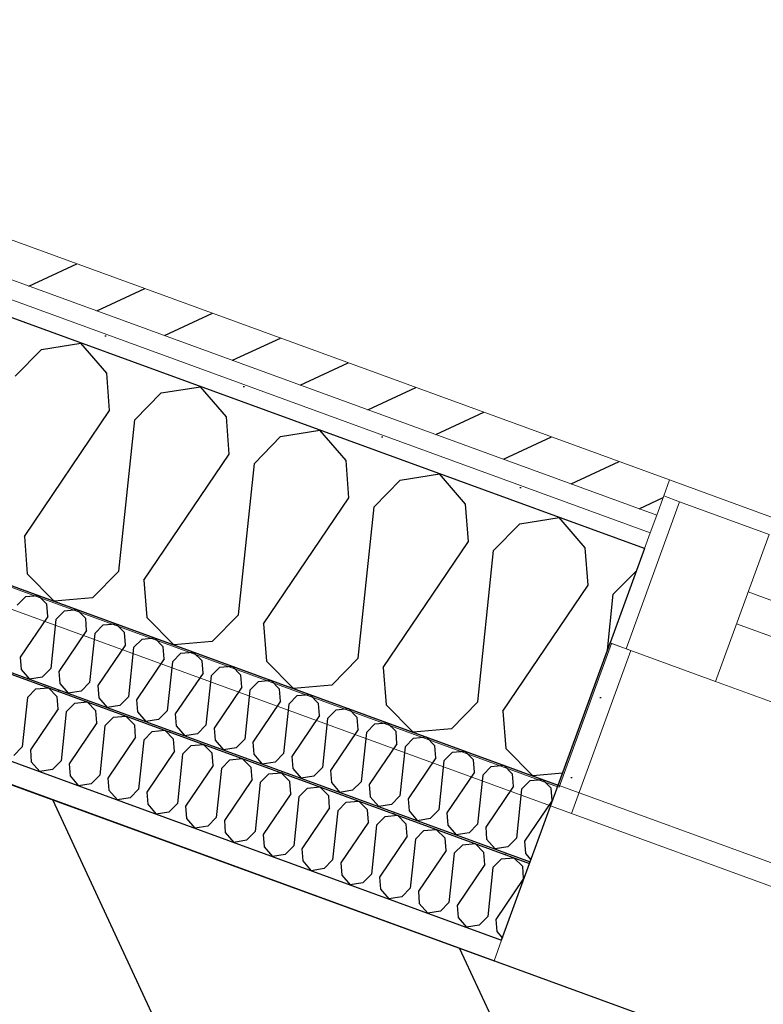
# Model space of a CAD drawing. Header units: millimetres. Extents: x 112481703 to 112588235, y 1264638581 to 1264713486.
# Tile 294 of 487: x 112570532 to 112570969, y 1264678434 to 1264679013. Entities that reach past the tile are written whole.
import ezdxf

# ---------------------------------------------------------------- set-up
doc = ezdxf.new("R2010")
doc.units = ezdxf.units.MM
doc.header["$LTSCALE"] = 0.5
doc.header["$MEASUREMENT"] = 0
doc.linetypes.add('PLINE', pattern=[0])
for name, color, linetype, lineweight in [('234- Vinduer_ dører_ porter', 7, 'Continuous', 0), ('235- Utvendig kledning og overflate', 7, 'Continuous', 0), ('236- Innvendig kledning og overflate', 7, 'Continuous', 0), ('262- Taktekking', 7, 'Continuous', 0)]:
    doc.layers.add(name, color=color, linetype=linetype, lineweight=lineweight)
for name, color, linetype in [('862- M___Nettoareal', 7, 'Continuous'), ('862- M___Nettoareal(Polylinje)', 7, 'Continuous'), ('LA_farge_dekke_asfalt2', 7, 'Continuous'), ('Yttervegger.A225', 7, 'Continuous'), ('Yttervegger.A225 (Skravur)', 7, 'Continuous')]:
    doc.layers.add(name, color=color, linetype=linetype)
pattern_1 = [(249.956, (112557650, 1264717795), (-81.357, 29.68231), [0, -50]), (249.956, (112557682.11, 1264717756.67), (-81.357, 29.68231), [0, -50])]

# ---------------------------------------------------------------- blocks, each defined once
blk = doc.blocks.new('Korridor_14_9', base_point=(112576467.69, 1264681824.89))
at = {"layer": '862- M___Nettoareal(Polylinje)', "linetype": 'PLINE', "flags": 128}
blk.add_lwpolyline([(112572601.77, 1264674908.62), (112573784.51, 1264674477.11), (112574626.15, 1264676783.97), (112575767.2, 1264676367.67), (112576177.67, 1264676217.91), (112577188.97, 1264678989.83), (112578571.29, 1264682778.66), (112579511.2, 1264685354.88), (112580089.16, 1264686939.02), (112578574.08, 1264687491.78), (112577945.57, 1264685769.06), (112576575.95, 1264686268.75), (112573384.41, 1264677520.97), (112565766.91, 1264680300.14), (112564833.5, 1264677741.73), (112566533.44, 1264677121.53), (112567763.15, 1264676672.88), (112567763.5, 1264676673.82), (112569134.12, 1264676173.76)], close=True, dxfattribs=at)
blk = doc.blocks.new('*X290', base_point=(112557650, 1264717795))
at = {"layer": 'Yttervegger.A225 (Skravur)', "linetype": 'PLINE'}
for p, q in [((112570544.38, 1264678819.61), (112570567.49, 1264678823.32)), ((112570582.79, 1264678805.6), (112570567.49, 1264678823.32)), ((112570528.93, 1264678803.9), (112570544.38, 1264678819.61)), ((112570584.49, 1264678783.64), (112570582.79, 1264678805.6)), ((112570614.71, 1264678793.95), (112570637.83, 1264678797.66)), ((112570653.12, 1264678779.94), (112570637.83, 1264678797.66)), ((112570599.27, 1264678778.24), (112570614.71, 1264678793.95)), ((112570534.35, 1264678709.52), (112570584.49, 1264678783.64)), ((112570654.82, 1264678757.98), (112570653.12, 1264678779.94)), ((112570589.9, 1264678689.25), (112570599.27, 1264678778.24)), ((112570669.6, 1264678752.58), (112570685.04, 1264678768.29)), ((112570685.04, 1264678768.29), (112570708.16, 1264678772)), ((112570723.46, 1264678754.28), (112570708.16, 1264678772)), ((112570604.68, 1264678683.86), (112570654.82, 1264678757.98)), ((112570660.23, 1264678663.59), (112570669.6, 1264678752.58)), ((112570725.16, 1264678732.32), (112570723.46, 1264678754.28)), ((112570755.37, 1264678742.63), (112570778.49, 1264678746.34)), ((112570793.79, 1264678728.62), (112570778.49, 1264678746.34)), ((112570739.93, 1264678726.92), (112570755.37, 1264678742.63)), ((112570675.01, 1264678658.2), (112570725.16, 1264678732.32)), ((112570795.49, 1264678706.66), (112570793.79, 1264678728.62)), ((112570730.57, 1264678637.93), (112570739.93, 1264678726.92)), ((112570810.26, 1264678701.26), (112570825.71, 1264678716.97)), ((112570825.71, 1264678716.97), (112570848.83, 1264678720.68)), ((112570864.12, 1264678702.96), (112570848.83, 1264678720.68)), ((112570534.35, 1264678709.52), (112570536.04, 1264678687.56)), ((112570745.34, 1264678632.54), (112570795.49, 1264678706.66)), ((112570800.9, 1264678612.27), (112570810.26, 1264678701.26)), ((112570865.82, 1264678681), (112570864.12, 1264678702.96)), ((112570536.04, 1264678687.56), (112570551.94, 1264678671.46)), ((112570589.9, 1264678689.25), (112570574.46, 1264678673.54)), ((112570880.6, 1264678675.6), (112570894.18, 1264678689.42)), ((112570604.68, 1264678683.86), (112570606.38, 1264678661.9)), ((112570815.68, 1264678606.88), (112570865.82, 1264678681)), ((112570877.13, 1264678642.69), (112570880.6, 1264678675.6)), ((112570574.46, 1264678673.54), (112570551.94, 1264678671.46)), ((112570606.38, 1264678661.9), (112570622.27, 1264678645.8)), ((112570660.23, 1264678663.59), (112570644.79, 1264678647.88)), ((112570675.01, 1264678658.2), (112570676.71, 1264678636.23)), ((112570644.79, 1264678647.88), (112570622.27, 1264678645.8)), ((112570676.71, 1264678636.23), (112570692.6, 1264678620.14)), ((112570730.57, 1264678637.93), (112570715.12, 1264678622.22)), ((112570745.34, 1264678632.54), (112570747.04, 1264678610.57)), ((112570715.12, 1264678622.22), (112570692.6, 1264678620.14)), ((112570800.9, 1264678612.27), (112570785.46, 1264678596.56)), ((112570747.04, 1264678610.57), (112570762.93, 1264678594.48)), ((112570815.68, 1264678606.88), (112570817.37, 1264678584.91)), ((112570785.46, 1264678596.56), (112570762.93, 1264678594.48)), ((112570817.37, 1264678584.91), (112570833.27, 1264678568.82)), ((112570850.77, 1264678570.44), (112570833.27, 1264678568.82))]:
    blk.add_line(p, q, dxfattribs=at)
blk = doc.blocks.new('Vindu[13]', base_point=(112557650, 1264717795))
at = {"layer": '234- Vinduer_ dører_ porter', "linetype": 'PLINE'}
for p, q in [((112570913.66, 1264678742.8), (112570910.23, 1264678733.41)), ((112570913.66, 1264678742.8), (112572219.47, 1264678266.39)), ((112570910.23, 1264678733.41), (112570906.12, 1264678722.13)), ((112570910.23, 1264678733.41), (112570906.12, 1264678722.13)), ((112570910.23, 1264678733.41), (112570919.62, 1264678729.98)), ((112570888.09, 1264678643.55), (112570919.62, 1264678729.98)), ((112570919.62, 1264678729.98), (112570972.23, 1264678710.79)), ((112570906.12, 1264678722.13), (112570902.35, 1264678711.8)), ((112570906.12, 1264678722.13), (112570902.35, 1264678711.8)), ((112570902.35, 1264678711.8), (112570898.92, 1264678702.41)), ((112570902.35, 1264678711.8), (112570898.92, 1264678702.41)), ((112570972.23, 1264678710.79), (112570940.7, 1264678624.36)), ((112570898.92, 1264678702.41), (112570878.7, 1264678646.98)), ((112570898.92, 1264678702.41), (112570878.7, 1264678646.98)), ((112570959.89, 1264678676.97), (112572141.7, 1264678245.8)), ((112572134.84, 1264678227.01), (112570953.04, 1264678658.18)), ((112570888.09, 1264678643.55), (112570878.7, 1264678646.98)), ((112570890.91, 1264678642.52), (112570855.95, 1264678546.7)), ((112570940.7, 1264678624.36), (112570888.09, 1264678643.55)), ((112572122.5, 1264678193.19), (112570940.7, 1264678624.36)), ((112570843.74, 1264678551.16), (112570855.95, 1264678546.7)), ((112570855.95, 1264678546.7), (112572137.33, 1264678079.2))]:
    blk.add_line(p, q, dxfattribs=at)
blk = doc.blocks.new('*X528', base_point=(112557650, 1264717795))
at = {"layer": 'Yttervegger.A225 (Skravur)', "linetype": 'PLINE'}
for p, q in [((112570536.13, 1264678614.8), (112570541.14, 1264678619.9)), ((112570541.14, 1264678619.9), (112570548.45, 1264678620.57)), ((112570553.6, 1264678615.35), (112570548.45, 1264678620.57)), ((112570536.13, 1264678614.8), (112570533.1, 1264678585.94)), ((112570554.15, 1264678608.23), (112570553.6, 1264678615.35)), ((112570558.94, 1264678606.48), (112570563.95, 1264678611.57)), ((112570563.95, 1264678611.57), (112570571.26, 1264678612.25)), ((112570576.41, 1264678607.03), (112570571.26, 1264678612.25)), ((112570554.15, 1264678608.23), (112570537.89, 1264678584.19)), ((112570558.94, 1264678606.48), (112570555.91, 1264678577.62)), ((112570576.96, 1264678599.91), (112570576.41, 1264678607.03)), ((112570581.76, 1264678598.16), (112570586.76, 1264678603.25)), ((112570586.76, 1264678603.25), (112570594.07, 1264678603.93)), ((112570599.22, 1264678598.71), (112570594.07, 1264678603.93)), ((112570576.96, 1264678599.91), (112570560.7, 1264678575.87)), ((112570581.76, 1264678598.16), (112570578.72, 1264678569.29)), ((112570599.77, 1264678591.58), (112570599.22, 1264678598.71)), ((112570604.57, 1264678589.84), (112570609.57, 1264678594.93)), ((112570609.57, 1264678594.93), (112570616.88, 1264678595.6)), ((112570622.03, 1264678590.38), (112570616.88, 1264678595.6)), ((112570599.77, 1264678591.58), (112570583.51, 1264678567.55)), ((112570604.57, 1264678589.84), (112570601.53, 1264678560.97)), ((112570622.58, 1264678583.26), (112570622.03, 1264678590.38)), ((112570533.1, 1264678585.94), (112570528.09, 1264678580.84)), ((112570537.89, 1264678584.19), (112570538.44, 1264678577.07)), ((112570622.58, 1264678583.26), (112570606.32, 1264678559.22)), ((112570627.38, 1264678581.51), (112570632.38, 1264678586.61)), ((112570632.38, 1264678586.61), (112570639.69, 1264678587.28)), ((112570644.84, 1264678582.06), (112570639.69, 1264678587.28)), ((112570538.44, 1264678577.07), (112570543.4, 1264678571.32)), ((112570555.91, 1264678577.62), (112570550.9, 1264678572.52)), ((112570627.38, 1264678581.51), (112570624.34, 1264678552.65)), ((112570645.39, 1264678574.94), (112570644.84, 1264678582.06)), ((112570650.19, 1264678573.19), (112570655.2, 1264678578.29)), ((112570655.2, 1264678578.29), (112570662.5, 1264678578.96)), ((112570667.65, 1264678573.74), (112570662.5, 1264678578.96)), ((112570550.9, 1264678572.52), (112570543.4, 1264678571.32)), ((112570560.7, 1264678575.87), (112570561.25, 1264678568.74)), ((112570645.39, 1264678574.94), (112570629.13, 1264678550.9)), ((112570650.19, 1264678573.19), (112570647.15, 1264678544.33)), ((112570668.2, 1264678566.62), (112570667.65, 1264678573.74)), ((112570561.25, 1264678568.74), (112570566.21, 1264678563)), ((112570578.72, 1264678569.29), (112570573.71, 1264678564.2)), ((112570583.51, 1264678567.55), (112570584.06, 1264678560.42)), ((112570668.2, 1264678566.62), (112570651.94, 1264678542.58)), ((112570673, 1264678564.87), (112570678.01, 1264678569.96)), ((112570678.01, 1264678569.96), (112570685.31, 1264678570.64)), ((112570690.46, 1264678565.42), (112570685.31, 1264678570.64)), ((112570691.02, 1264678558.29), (112570690.46, 1264678565.42)), ((112570573.71, 1264678564.2), (112570566.21, 1264678563)), ((112570584.06, 1264678560.42), (112570589.02, 1264678554.67)), ((112570601.53, 1264678560.97), (112570596.52, 1264678555.88)), ((112570673, 1264678564.87), (112570669.96, 1264678536)), ((112570695.81, 1264678556.55), (112570700.82, 1264678561.64)), ((112570700.82, 1264678561.64), (112570708.12, 1264678562.32)), ((112570713.27, 1264678557.1), (112570708.12, 1264678562.32)), ((112570596.52, 1264678555.88), (112570589.02, 1264678554.67)), ((112570606.32, 1264678559.22), (112570606.87, 1264678552.1)), ((112570691.02, 1264678558.29), (112570674.75, 1264678534.26)), ((112570695.81, 1264678556.55), (112570692.77, 1264678527.68)), ((112570713.83, 1264678549.97), (112570713.27, 1264678557.1)), ((112570723.63, 1264678553.32), (112570730.93, 1264678553.99)), ((112570736.09, 1264678548.77), (112570730.93, 1264678553.99)), ((112570606.87, 1264678552.1), (112570611.83, 1264678546.35)), ((112570624.34, 1264678552.65), (112570619.33, 1264678547.55)), ((112570629.13, 1264678550.9), (112570629.68, 1264678543.78)), ((112570713.83, 1264678549.97), (112570697.56, 1264678525.93)), ((112570718.62, 1264678548.22), (112570715.58, 1264678519.36)), ((112570718.62, 1264678548.22), (112570723.63, 1264678553.32)), ((112570736.64, 1264678541.65), (112570736.09, 1264678548.77)), ((112570619.33, 1264678547.55), (112570611.83, 1264678546.35)), ((112570629.68, 1264678543.78), (112570634.64, 1264678538.03)), ((112570647.15, 1264678544.33), (112570642.14, 1264678539.23)), ((112570651.94, 1264678542.58), (112570652.49, 1264678535.46)), ((112570741.43, 1264678539.9), (112570746.44, 1264678545)), ((112570746.44, 1264678545), (112570753.74, 1264678545.67)), ((112570758.9, 1264678540.45), (112570753.74, 1264678545.67)), ((112570642.14, 1264678539.23), (112570634.64, 1264678538.03)), ((112570736.64, 1264678541.65), (112570720.37, 1264678517.61)), ((112570741.43, 1264678539.9), (112570738.39, 1264678511.04)), ((112570759.45, 1264678533.33), (112570758.9, 1264678540.45)), ((112570764.24, 1264678531.58), (112570769.25, 1264678536.67)), ((112570769.25, 1264678536.67), (112570776.55, 1264678537.35)), ((112570781.71, 1264678532.13), (112570776.55, 1264678537.35)), ((112570652.49, 1264678535.46), (112570657.45, 1264678529.71)), ((112570664.95, 1264678530.91), (112570657.45, 1264678529.71)), ((112570669.96, 1264678536), (112570664.95, 1264678530.91)), ((112570674.75, 1264678534.26), (112570675.3, 1264678527.13)), ((112570759.45, 1264678533.33), (112570743.18, 1264678509.29)), ((112570764.24, 1264678531.58), (112570761.2, 1264678502.72)), ((112570782.26, 1264678525.01), (112570781.71, 1264678532.13)), ((112570675.3, 1264678527.13), (112570680.26, 1264678521.38)), ((112570692.77, 1264678527.68), (112570687.76, 1264678522.59)), ((112570697.56, 1264678525.93), (112570698.11, 1264678518.81)), ((112570782.26, 1264678525.01), (112570765.99, 1264678500.97)), ((112570787.05, 1264678523.26), (112570792.06, 1264678528.35)), ((112570792.06, 1264678528.35), (112570799.36, 1264678529.03)), ((112570804.52, 1264678523.81), (112570799.36, 1264678529.03)), ((112570687.76, 1264678522.59), (112570680.26, 1264678521.38)), ((112570715.58, 1264678519.36), (112570710.57, 1264678514.27)), ((112570787.05, 1264678523.26), (112570784.01, 1264678494.39)), ((112570805.07, 1264678516.68), (112570804.52, 1264678523.81)), ((112570809.86, 1264678514.94), (112570814.87, 1264678520.03)), ((112570814.87, 1264678520.03), (112570822.17, 1264678520.7)), ((112570827.33, 1264678515.48), (112570822.17, 1264678520.7)), ((112570698.11, 1264678518.81), (112570703.07, 1264678513.06)), ((112570710.57, 1264678514.27), (112570703.07, 1264678513.06)), ((112570720.37, 1264678517.61), (112570720.92, 1264678510.49)), ((112570805.07, 1264678516.68), (112570788.8, 1264678492.65)), ((112570809.86, 1264678514.94), (112570806.82, 1264678486.07)), ((112570827.88, 1264678508.36), (112570827.33, 1264678515.48)), ((112570720.92, 1264678510.49), (112570725.89, 1264678504.74)), ((112570738.39, 1264678511.04), (112570733.38, 1264678505.94)), ((112570743.18, 1264678509.29), (112570743.73, 1264678502.17)), ((112570827.88, 1264678508.36), (112570811.62, 1264678484.32)), ((112570733.38, 1264678505.94), (112570725.89, 1264678504.74)), ((112570743.73, 1264678502.17), (112570748.7, 1264678496.42)), ((112570761.2, 1264678502.72), (112570756.19, 1264678497.62)), ((112570756.19, 1264678497.62), (112570748.7, 1264678496.42)), ((112570765.99, 1264678500.97), (112570766.55, 1264678493.84)), ((112570766.55, 1264678493.84), (112570771.51, 1264678488.1)), ((112570784.01, 1264678494.39), (112570779, 1264678489.3)), ((112570788.8, 1264678492.65), (112570789.36, 1264678485.52)), ((112570779, 1264678489.3), (112570771.51, 1264678488.1)), ((112570789.36, 1264678485.52), (112570794.32, 1264678479.77)), ((112570806.82, 1264678486.07), (112570801.81, 1264678480.98)), ((112570811.62, 1264678484.32), (112570812.17, 1264678477.2)), ((112570801.81, 1264678480.98), (112570794.32, 1264678479.77)), ((112570812.17, 1264678477.2), (112570815.39, 1264678473.46))]:
    blk.add_line(p, q, dxfattribs=at)
blk = doc.blocks.new('*X532', base_point=(112557650, 1264717795))
at = {"layer": 'Yttervegger.A225 (Skravur)', "linetype": 'PLINE'}
for p, q in [((112570530.12, 1264678669.16), (112570535.13, 1264678674.25)), ((112570535.13, 1264678674.25), (112570542.43, 1264678674.93)), ((112570547.58, 1264678669.71), (112570542.43, 1264678674.93)), ((112570548.14, 1264678662.58), (112570547.58, 1264678669.71)), ((112570552.93, 1264678660.83), (112570557.94, 1264678665.93)), ((112570557.94, 1264678665.93), (112570565.24, 1264678666.6)), ((112570570.4, 1264678661.38), (112570565.24, 1264678666.6)), ((112570548.14, 1264678662.58), (112570531.87, 1264678638.54)), ((112570552.93, 1264678660.83), (112570549.89, 1264678631.97)), ((112570570.95, 1264678654.26), (112570570.4, 1264678661.38)), ((112570580.75, 1264678657.61), (112570588.05, 1264678658.28)), ((112570593.21, 1264678653.06), (112570588.05, 1264678658.28)), ((112570570.95, 1264678654.26), (112570554.68, 1264678630.22)), ((112570575.74, 1264678652.51), (112570572.7, 1264678623.65)), ((112570575.74, 1264678652.51), (112570580.75, 1264678657.61)), ((112570593.76, 1264678645.94), (112570593.21, 1264678653.06)), ((112570598.55, 1264678644.19), (112570603.56, 1264678649.28)), ((112570603.56, 1264678649.28), (112570610.86, 1264678649.96)), ((112570616.02, 1264678644.74), (112570610.86, 1264678649.96)), ((112570593.76, 1264678645.94), (112570577.49, 1264678621.9)), ((112570598.55, 1264678644.19), (112570595.51, 1264678615.33)), ((112570616.57, 1264678637.62), (112570616.02, 1264678644.74)), ((112570621.36, 1264678635.87), (112570626.37, 1264678640.96)), ((112570626.37, 1264678640.96), (112570633.67, 1264678641.64)), ((112570638.83, 1264678636.42), (112570633.67, 1264678641.64)), ((112570531.87, 1264678638.54), (112570532.42, 1264678631.42)), ((112570616.57, 1264678637.62), (112570600.3, 1264678613.58)), ((112570621.36, 1264678635.87), (112570618.32, 1264678607)), ((112570639.38, 1264678629.29), (112570638.83, 1264678636.42)), ((112570532.42, 1264678631.42), (112570537.38, 1264678625.67)), ((112570549.89, 1264678631.97), (112570544.88, 1264678626.88)), ((112570554.68, 1264678630.22), (112570555.23, 1264678623.1)), ((112570639.38, 1264678629.29), (112570623.11, 1264678605.25)), ((112570644.17, 1264678627.55), (112570649.18, 1264678632.64)), ((112570649.18, 1264678632.64), (112570656.48, 1264678633.31)), ((112570661.64, 1264678628.09), (112570656.48, 1264678633.31)), ((112570544.88, 1264678626.88), (112570537.38, 1264678625.67)), ((112570555.23, 1264678623.1), (112570560.2, 1264678617.35)), ((112570572.7, 1264678623.65), (112570567.69, 1264678618.55)), ((112570644.17, 1264678627.55), (112570641.13, 1264678598.68)), ((112570662.19, 1264678620.97), (112570661.64, 1264678628.09)), ((112570666.98, 1264678619.22), (112570671.99, 1264678624.32)), ((112570671.99, 1264678624.32), (112570679.29, 1264678624.99)), ((112570684.45, 1264678619.77), (112570679.29, 1264678624.99)), ((112570567.69, 1264678618.55), (112570560.2, 1264678617.35)), ((112570577.49, 1264678621.9), (112570578.04, 1264678614.78)), ((112570662.19, 1264678620.97), (112570645.93, 1264678596.93)), ((112570666.98, 1264678619.22), (112570663.94, 1264678590.36)), ((112570685, 1264678612.65), (112570684.45, 1264678619.77)), ((112570578.04, 1264678614.78), (112570583.01, 1264678609.03)), ((112570595.51, 1264678615.33), (112570590.5, 1264678610.23)), ((112570600.3, 1264678613.58), (112570600.86, 1264678606.45)), ((112570685, 1264678612.65), (112570668.74, 1264678588.61)), ((112570689.79, 1264678610.9), (112570694.8, 1264678615.99)), ((112570694.8, 1264678615.99), (112570702.1, 1264678616.67)), ((112570707.26, 1264678611.45), (112570702.1, 1264678616.67)), ((112570590.5, 1264678610.23), (112570583.01, 1264678609.03)), ((112570600.86, 1264678606.45), (112570605.82, 1264678600.71)), ((112570618.32, 1264678607), (112570613.31, 1264678601.91)), ((112570689.79, 1264678610.9), (112570686.75, 1264678582.04)), ((112570707.81, 1264678604.33), (112570707.26, 1264678611.45)), ((112570712.6, 1264678602.58), (112570717.61, 1264678607.67)), ((112570717.61, 1264678607.67), (112570724.92, 1264678608.35)), ((112570730.07, 1264678603.13), (112570724.92, 1264678608.35)), ((112570613.31, 1264678601.91), (112570605.82, 1264678600.71)), ((112570623.11, 1264678605.25), (112570623.67, 1264678598.13)), ((112570707.81, 1264678604.33), (112570691.55, 1264678580.29)), ((112570712.6, 1264678602.58), (112570709.56, 1264678573.71)), ((112570730.62, 1264678596), (112570730.07, 1264678603.13)), ((112570740.42, 1264678599.35), (112570747.73, 1264678600.03)), ((112570752.88, 1264678594.81), (112570747.73, 1264678600.03)), ((112570623.67, 1264678598.13), (112570628.63, 1264678592.38)), ((112570641.13, 1264678598.68), (112570636.12, 1264678593.59)), ((112570645.93, 1264678596.93), (112570646.48, 1264678589.81)), ((112570730.62, 1264678596), (112570714.36, 1264678571.97)), ((112570735.41, 1264678594.26), (112570732.38, 1264678565.39)), ((112570735.41, 1264678594.26), (112570740.42, 1264678599.35)), ((112570753.43, 1264678587.68), (112570752.88, 1264678594.81)), ((112570636.12, 1264678593.59), (112570628.63, 1264678592.38)), ((112570646.48, 1264678589.81), (112570651.44, 1264678584.06)), ((112570663.94, 1264678590.36), (112570658.94, 1264678585.26)), ((112570668.74, 1264678588.61), (112570669.29, 1264678581.49)), ((112570758.22, 1264678585.93), (112570763.23, 1264678591.03)), ((112570763.23, 1264678591.03), (112570770.54, 1264678591.7)), ((112570775.69, 1264678586.48), (112570770.54, 1264678591.7)), ((112570658.94, 1264678585.26), (112570651.44, 1264678584.06)), ((112570753.43, 1264678587.68), (112570737.17, 1264678563.64)), ((112570758.22, 1264678585.93), (112570755.19, 1264678557.07)), ((112570776.24, 1264678579.36), (112570775.69, 1264678586.48)), ((112570781.03, 1264678577.61), (112570786.04, 1264678582.71)), ((112570786.04, 1264678582.71), (112570793.35, 1264678583.38)), ((112570798.5, 1264678578.16), (112570793.35, 1264678583.38)), ((112570669.29, 1264678581.49), (112570674.25, 1264678575.74)), ((112570681.75, 1264678576.94), (112570674.25, 1264678575.74)), ((112570686.75, 1264678582.04), (112570681.75, 1264678576.94)), ((112570691.55, 1264678580.29), (112570692.1, 1264678573.17)), ((112570776.24, 1264678579.36), (112570759.98, 1264678555.32)), ((112570781.03, 1264678577.61), (112570778, 1264678548.75)), ((112570799.05, 1264678571.04), (112570798.5, 1264678578.16)), ((112570692.1, 1264678573.17), (112570697.06, 1264678567.42)), ((112570709.56, 1264678573.71), (112570704.56, 1264678568.62)), ((112570714.36, 1264678571.97), (112570714.91, 1264678564.84)), ((112570799.05, 1264678571.04), (112570782.79, 1264678547)), ((112570803.84, 1264678569.29), (112570808.85, 1264678574.38)), ((112570808.85, 1264678574.38), (112570816.16, 1264678575.06)), ((112570821.31, 1264678569.84), (112570816.16, 1264678575.06)), ((112570704.56, 1264678568.62), (112570697.06, 1264678567.42)), ((112570732.38, 1264678565.39), (112570727.37, 1264678560.3)), ((112570803.84, 1264678569.29), (112570800.81, 1264678540.43)), ((112570821.86, 1264678562.72), (112570821.31, 1264678569.84)), ((112570826.65, 1264678560.97), (112570831.66, 1264678566.06)), ((112570831.66, 1264678566.06), (112570838.97, 1264678566.74)), ((112570844.12, 1264678561.52), (112570838.97, 1264678566.74)), ((112570714.91, 1264678564.84), (112570719.87, 1264678559.09)), ((112570727.37, 1264678560.3), (112570719.87, 1264678559.09)), ((112570737.17, 1264678563.64), (112570737.72, 1264678556.52)), ((112570821.86, 1264678562.72), (112570805.6, 1264678538.68)), ((112570826.65, 1264678560.97), (112570823.62, 1264678532.1)), ((112570844.67, 1264678554.39), (112570844.12, 1264678561.52)), ((112570737.72, 1264678556.52), (112570742.68, 1264678550.77)), ((112570755.19, 1264678557.07), (112570750.18, 1264678551.98)), ((112570759.98, 1264678555.32), (112570760.53, 1264678548.2)), ((112570844.67, 1264678554.39), (112570828.41, 1264678530.36)), ((112570750.18, 1264678551.98), (112570742.68, 1264678550.77)), ((112570760.53, 1264678548.2), (112570765.49, 1264678542.45)), ((112570778, 1264678548.75), (112570772.99, 1264678543.65)), ((112570772.99, 1264678543.65), (112570765.49, 1264678542.45)), ((112570782.79, 1264678547), (112570783.34, 1264678539.88)), ((112570783.34, 1264678539.88), (112570788.3, 1264678534.13)), ((112570800.81, 1264678540.43), (112570795.8, 1264678535.33)), ((112570805.6, 1264678538.68), (112570806.15, 1264678531.55)), ((112570795.8, 1264678535.33), (112570788.3, 1264678534.13)), ((112570806.15, 1264678531.55), (112570811.11, 1264678525.81)), ((112570823.62, 1264678532.1), (112570818.61, 1264678527.01)), ((112570818.61, 1264678527.01), (112570811.11, 1264678525.81)), ((112570828.41, 1264678530.36), (112570828.96, 1264678523.23)), ((112570828.96, 1264678523.23), (112570832.19, 1264678519.49))]:
    blk.add_line(p, q, dxfattribs=at)
blk = doc.blocks.new('Simple Window Opening[44]', base_point=(112557650, 1264717795))
at = {"layer": '234- Vinduer_ dører_ porter', "linetype": 'PLINE'}
for p, q in [((112570831.74, 1264678518.28), (112570848.19, 1264678563.37)), ((112570848.19, 1264678563.37), (112572154, 1264678086.96)), ((112570814.95, 1264678472.25), (112570831.4, 1264678517.34)), ((112570831.4, 1264678517.34), (112570831.74, 1264678518.28)), ((112570810.49, 1264678460.03), (112570814.95, 1264678472.25)), ((112570810.49, 1264678460.03), (112572116.3, 1264677983.62))]:
    blk.add_line(p, q, dxfattribs=at)

msp = doc.modelspace()

# ---------------------------------------------------------------- hatches: boundary and pattern name
at = {"layer": '262- Taktekking', "linetype": 'Continuous'}
h = msp.add_hatch(dxfattribs=at)
h.set_pattern_fill('Membran', color=256, style=0, pattern_type=2)
h.set_pattern_definition([(249.956, (112557650, 1264717795), (-65.76007, 23.99193), [])])
h.paths.add_polyline_path([(112570831.4, 1264678517.34), (112570831.74, 1264678518.28), (112568755.6, 1264679275.74), (112568755.26, 1264679274.8)])
at = {"layer": 'LA_farge_dekke_asfalt2', "linetype": 'Continuous'}
h = msp.add_hatch(dxfattribs=at)
h.set_pattern_fill('Murverk', color=256, style=0, pattern_type=2)
h.set_pattern_definition([(294.956, (112557650, 1264717795), (163.1938, 75.94596), [])])
h.paths.add_polyline_path([(112562670.28, 1264672618.44), (112565507.41, 1264680394.81), (112573384.41, 1264677520.97), (112579262.36, 1264693631.99), (112587341.37, 1264690684.44), (112579714.93, 1264669780.94), (112576475.27, 1264670962.9), (112575386.63, 1264667979.01)])
at = {"layer": 'Yttervegger.A225 (Skravur)', "linetype": 'Continuous'}
h = msp.add_hatch(dxfattribs=at)
h.set_pattern_fill('Skrålinjer_1', color=256, style=0, pattern_type=2)
h.set_pattern_definition([(204.95599, (112557650, 1264717795), (-12.65766, 27.198964), [])])
h.paths.add_polyline_path([(112568837.52, 1264679500.26), (112568834.09, 1264679490.87), (112568829.98, 1264679479.59), (112570906.12, 1264678722.13), (112570910.23, 1264678733.41), (112570913.66, 1264678742.8)])
h = msp.add_hatch(dxfattribs=at)
h.set_pattern_fill('Prikker_tett', color=256, style=0, pattern_type=2)
h.set_pattern_definition(pattern_1)
h.paths.add_polyline_path([(112568826.21, 1264679469.26), (112568822.78, 1264679459.87), (112570898.92, 1264678702.41), (112570902.35, 1264678711.8)])
h = msp.add_hatch(dxfattribs=at)
h.set_pattern_fill('Prikker_tett', color=256, style=0, pattern_type=2)
h.set_pattern_definition(pattern_1)
h.paths.add_polyline_path([(112570847.85, 1264678562.43), (112568771.71, 1264679319.89), (112568767.6, 1264679308.62), (112570843.74, 1264678551.16)])
for points in [[(112570847.85, 1264678562.43), (112570848.19, 1264678563.37), (112568772.05, 1264679320.83), (112568771.71, 1264679319.89)], [(112570848.79, 1264678562.09), (112570879.64, 1264678646.64), (112570878.7, 1264678646.98), (112570848.19, 1264678563.37), (112570847.85, 1264678562.43)]]:
    msp.add_hatch(color=256, dxfattribs=at).paths.add_polyline_path(points)
h = msp.add_hatch(dxfattribs=at)
h.set_pattern_fill('Prikker_tett', color=256, style=0, pattern_type=2)
h.set_pattern_definition(pattern_1)
h.paths.add_polyline_path([(112568738.81, 1264679229.71), (112568734.35, 1264679217.49), (112570810.49, 1264678460.03), (112570814.95, 1264678472.25)])
h = msp.add_hatch(dxfattribs=at)
h.set_pattern_fill('Prikker_tett', color=256, style=0, pattern_type=2)
h.set_pattern_definition(pattern_1)
h.paths.add_polyline_path([(112570855.95, 1264678546.7), (112570890.91, 1264678642.52), (112570879.64, 1264678646.64), (112570848.79, 1264678562.09), (112570847.85, 1264678562.43), (112570843.74, 1264678551.16)])

# ---------------------------------------------------------------- linework, layer by layer
at = {"layer": '235- Utvendig kledning og overflate', "linetype": 'PLINE'}
for p, q in [((112570906.12, 1264678722.13), (112568829.98, 1264679479.59)), ((112570902.35, 1264678711.8), (112568826.21, 1264679469.26)), ((112570913.66, 1264678742.8), (112570910.23, 1264678733.41)), ((112570910.23, 1264678733.41), (112570906.12, 1264678722.13)), ((112570906.12, 1264678722.13), (112570902.35, 1264678711.8)), ((112570902.35, 1264678711.8), (112570898.92, 1264678702.41))]:
    msp.add_line(p, q, dxfattribs=at)
at = {"layer": '235- Utvendig kledning og overflate', "linetype": 'PLINE', "flags": 128}
msp.add_lwpolyline([(112570913.66, 1264678742.8), (112568837.52, 1264679500.26)], dxfattribs=at)
at = {"layer": '236- Innvendig kledning og overflate', "linetype": 'PLINE'}
for p, q in [((112568771.71, 1264679319.89), (112570847.85, 1264678562.43)), ((112570848.79, 1264678562.09), (112570879.64, 1264678646.64)), ((112570878.7, 1264678646.98), (112570879.64, 1264678646.64)), ((112570879.64, 1264678646.64), (112570890.91, 1264678642.52)), ((112570890.91, 1264678642.52), (112570855.95, 1264678546.7)), ((112570847.85, 1264678562.43), (112570848.79, 1264678562.09)), ((112570843.74, 1264678551.16), (112570855.95, 1264678546.7)), ((112570810.49, 1264678460.03), (112570814.95, 1264678472.25))]:
    msp.add_line(p, q, dxfattribs=at)
at = {"layer": '236- Innvendig kledning og overflate', "linetype": 'PLINE', "flags": 128}
for points in [[(112570848.19, 1264678563.37), (112568772.05, 1264679320.83)], [(112568767.6, 1264679308.62), (112570843.74, 1264678551.16)]]:
    msp.add_lwpolyline(points, dxfattribs=at)
at = {"layer": 'Yttervegger.A225', "linetype": 'PLINE'}
for p, q in [((112570898.92, 1264678702.41), (112568822.78, 1264679459.87)), ((112568772.05, 1264679320.83), (112570848.19, 1264678563.37)), ((112568755.26, 1264679274.8), (112570831.4, 1264678517.34)), ((112568755.6, 1264679275.74), (112570831.74, 1264678518.28)), ((112568738.81, 1264679229.71), (112570814.95, 1264678472.25)), ((112570898.92, 1264678702.41), (112570878.7, 1264678646.98)), ((112570848.19, 1264678563.37), (112570878.7, 1264678646.98)), ((112570831.74, 1264678518.28), (112570848.19, 1264678563.37)), ((112570814.95, 1264678472.25), (112570831.4, 1264678517.34)), ((112570831.4, 1264678517.34), (112570831.74, 1264678518.28))]:
    msp.add_line(p, q, dxfattribs=at)
at = {"layer": 'Yttervegger.A225', "linetype": 'PLINE', "flags": 128}
msp.add_lwpolyline([(112568734.35, 1264679217.49), (112570810.49, 1264678460.03)], dxfattribs=at)

# ---------------------------------------------------------------- block references
at = {"layer": '234- Vinduer_ dører_ porter', "linetype": 'PLINE'}
for name in ['Vindu[13]', 'Simple Window Opening[44]']:
    msp.add_blockref(name, (112557650, 1264717795), dxfattribs=at)
at = {"layer": '862- M___Nettoareal', "linetype": 'Continuous'}
msp.add_blockref('Korridor_14_9', (112576467.69, 1264681824.89), dxfattribs=at)
at = {"layer": 'Yttervegger.A225'}
for name in ['*X290', '*X532', '*X528']:
    msp.add_blockref(name, (112557650, 1264717795), dxfattribs=at)

doc.saveas('drawing.dxf')
